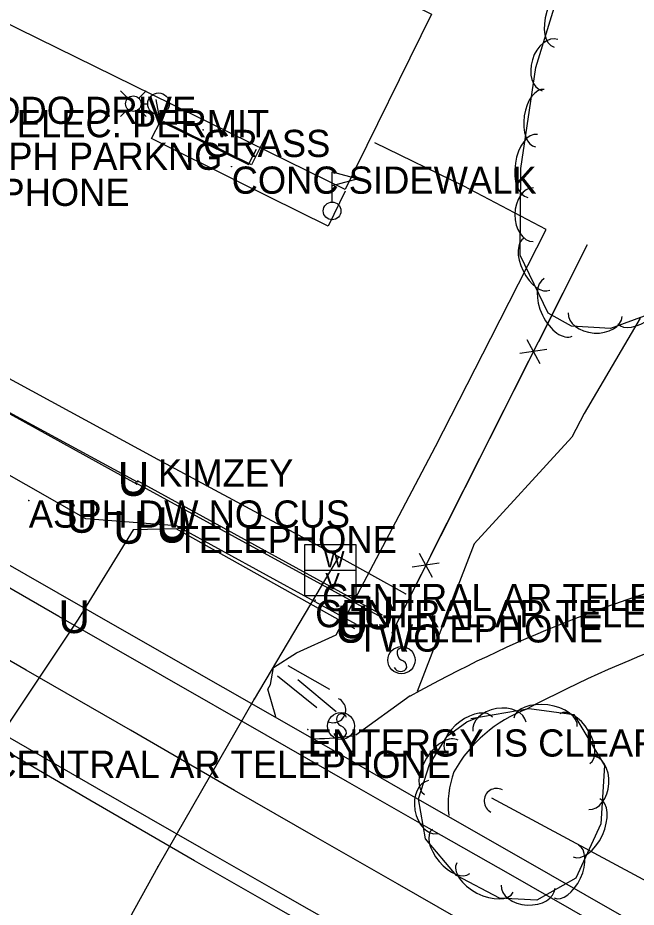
# Model space of a CAD drawing. Extents: x 954793 to 988390, y 1867850 to 1924428.
# Drawn here: x 967104.3 to 967218, y 1897074.8 to 1897238.3 of the extents above; entities that cross this region are included whole.
import ezdxf

# ---------------------------------------------------------------- set-up
doc = ezdxf.new("R2010")
doc.units = 0
for name, color, linetype in [('Default', 7, 'Continuous'), ('S_BUILDING', 7, 'Continuous'), ('S_CROSS_DRAIN', 7, 'Continuous'), ('S_DITCHLINE', 7, 'Continuous'), ('S_DRIVEWAY', 7, 'Continuous'), ('S_EDGE_PAVEMENT', 7, 'Continuous'), ('S_FENCE', 7, 'Continuous'), ('S_FIBER_OPTIC_CABLE', 7, 'Continuous'), ('S_FLAG_POLE', 7, 'Continuous'), ('S_MSC_PT_SYM', 7, 'Continuous'), ('S_PARKING', 7, 'Continuous'), ('S_PAVEMENT_CROWN', 7, 'Continuous'), ('S_SHOULDER', 7, 'Continuous'), ('S_SIDEWALK', 7, 'Continuous'), ('S_SIGN', 7, 'Continuous'), ('S_SIGN_ANNOT', 7, 'Continuous'), ('S_STREAM', 7, 'Continuous'), ('S_SURVEY_TEXT_ANNOT', 7, 'Continuous'), ('S_TELEPHONE_UTILITIES_ANNOT', 7, 'Continuous'), ('S_TREE', 7, 'Continuous'), ('S_UNDERGROUND_CABLE', 7, 'Continuous'), ('S_UNDERGROUND_CABLE_ANNOT', 7, 'Continuous'), ('S_UTILITY_POLE', 7, 'Continuous'), ('S_UTL_PT_SYM', 7, 'Continuous'), ('S_WATER_UTILITIES', 7, 'Continuous'), ('S_WATER_UTILITIES_ANNOT', 7, 'Continuous')]:
    doc.layers.add(name, color=color, linetype=linetype)

msp = doc.modelspace()

# ---------------------------------------------------------------- linework, layer by layer
at = {"layer": 'S_BUILDING'}
msp.add_lwpolyline([(967065.51, 1897255.42), (967081.45, 1897287.84), (967122.87, 1897267.47), (967129.83, 1897281.63), (967155.34, 1897269.09), (967148.3, 1897254.77), (967180.37, 1897239), (967164.5, 1897206.74)], close=True, dxfattribs=at)
at = {"layer": 'S_CROSS_DRAIN'}
for centre, start, end in [((967162.31, 1897110.99), 244.7664, 65.0955), ((967192.34, 1897094.3), 62.832, 243.1612)]:
    msp.add_arc(centre, 2.3, start, end, dxfattribs=at)
at = {"layer": 'S_DITCHLINE'}
for points in [[(967153.93, 1897119.21), (967161.59, 1897114.88)], [(967152.06, 1897117.32), (967159.29, 1897111.46)]]:
    msp.add_lwpolyline(points, dxfattribs=at)
at = {"layer": 'S_DRIVEWAY'}
for points in [[(967151.77, 1897109.75), (967150.29, 1897114.84), (967150.73, 1897115.7), (967151.33, 1897118.82), (967155.55, 1897121.52), (967162.81, 1897124.82), (967171.96, 1897142.15), (967181.11, 1897159.49), (967191.28, 1897179.42), (967201.45, 1897199.36), (967186.28, 1897207.32), (967169.93, 1897215.32)], [(967218.72, 1897183.1), (967208.44, 1897165.52), (967206.17, 1897161.22), (967188.18, 1897141.61), (967177.74, 1897114.45)]]:
    msp.add_lwpolyline(points, dxfattribs=at)
at = {"layer": 'S_EDGE_PAVEMENT'}
for points in [[(967224.91, 1897063.58), (967209.92, 1897072.14), (967194.93, 1897080.7), (967179.94, 1897089.26), (967164.94, 1897097.82), (967149.95, 1897106.38), (967130.9, 1897117.31), (967111.86, 1897128.24), (967091.31, 1897140.05), (967070.75, 1897151.86), (967053.62, 1897161.71), (967036.49, 1897171.56), (967019.54, 1897181.3), (967002.59, 1897191.04), (966985.41, 1897201.15), (966968.24, 1897211.26), (966949.08, 1897223.02), (966929.92, 1897234.79), (966913.05, 1897245.66), (966896.19, 1897256.54), (966878.48, 1897268.84), (966872.08, 1897273.28)], [(967228.06, 1897034.22), (967213.07, 1897042.79), (967198.07, 1897051.35), (967183.07, 1897059.92), (967168.07, 1897068.49), (967153.07, 1897077.06), (967138.08, 1897085.63), (967118.85, 1897096.66), (967099.63, 1897107.69), (967079.02, 1897119.57), (967058.4, 1897131.45), (967041.37, 1897141.26), (967024.35, 1897151.07), (967007.47, 1897160.83), (966990.59, 1897170.6), (966973.37, 1897180.77), (966956.14, 1897190.94), (966936.51, 1897202.73), (966916.87, 1897214.51), (966899.69, 1897225.68), (966882.51, 1897236.85), (966864.51, 1897249.13)], [(967176.46, 1897113.6), (967166.42, 1897106.39)]]:
    msp.add_lwpolyline(points, dxfattribs=at)
for centre, major_axis, ratio, start_param, end_param in [((967294.45, 1896902.02), (-237.53, 48.1), 0.999299, 5.159856, 5.420534), ((967307.37, 1896905.31), (-232.92, -19.93), 0.997079, 4.829626, 5.114977), ((967207.02, 1897086.97), (4.76, 25.46), 0.9986, 0.548061, 1.242684), ((967157.75, 1897162.86), (57.63, -3.32), 0.989586, 4.787665, 4.917822), ((967201.14, 1897093.6), (3.08, -17.5), 0.997235, 4.189879, 4.650255)]:
    msp.add_ellipse(centre, major_axis=major_axis, ratio=ratio, start_param=start_param, end_param=end_param, dxfattribs=at)
at = {"layer": 'S_FENCE'}
for p, q in [((967197.92, 1897179.13), (967200.29, 1897174.73)), ((967201.58, 1897177.29), (967196.63, 1897176.57)), ((967178.12, 1897139.84), (967180.49, 1897135.43)), ((967181.78, 1897138), (967176.83, 1897137.28))]:
    msp.add_line(p, q, dxfattribs=at)
for points in [[(967209.01, 1897196.58), (967172.98, 1897125.09)], [(967209.01, 1897196.58), (967200.01, 1897178.72)], [(967198.21, 1897175.15), (967189.2, 1897157.28)], [(967189.2, 1897157.28), (967180.2, 1897139.42)], [(967178.4, 1897135.85), (967172.98, 1897125.09)]]:
    msp.add_lwpolyline(points, dxfattribs=at)
at = {"layer": 'S_FIBER_OPTIC_CABLE'}
for p, q in [((967126.15, 1897152.57), (967047.27, 1897196.19)), ((967171.2, 1897128.06), (967125.94, 1897152.78)), ((967125.94, 1897152.78), (967126.15, 1897152.57))]:
    msp.add_line(p, q, dxfattribs=at)
at = {"layer": 'S_FLAG_POLE'}
for p, q in [((967162.09, 1897204.42), (967162.09, 1897209.96)), ((967162.09, 1897209.96), (967166.86, 1897208.68)), ((967166.86, 1897208.68), (967162.09, 1897207.41))]:
    msp.add_line(p, q, dxfattribs=at)
msp.add_circle((967162.09, 1897202.79), 1.63, dxfattribs=at)
at = {"layer": 'S_MSC_PT_SYM'}
for points in [[(967138.36, 1897217.71), (967138.36, 1897217.76), (967138.36, 1897217.71), (967138.31, 1897217.71), (967138.36, 1897217.71), (967138.36, 1897217.66), (967138.36, 1897217.71), (967138.41, 1897217.71)], [(967143.61, 1897210.96), (967143.61, 1897211.01), (967143.61, 1897210.96), (967143.56, 1897210.96), (967143.61, 1897210.96), (967143.61, 1897210.91), (967143.61, 1897210.96), (967143.66, 1897210.96)], [(967106.31, 1897149.56), (967106.31, 1897149.61), (967106.31, 1897149.56), (967106.26, 1897149.56), (967106.31, 1897149.56), (967106.31, 1897149.51), (967106.31, 1897149.56), (967106.36, 1897149.56)], [(967160.23, 1897134.21), (967160.23, 1897134.26), (967160.23, 1897134.21), (967160.18, 1897134.21), (967160.23, 1897134.21), (967160.23, 1897134.16), (967160.23, 1897134.21), (967160.28, 1897134.21)], [(967158.97, 1897131.24), (967158.97, 1897131.29), (967158.97, 1897131.24), (967158.92, 1897131.24), (967158.97, 1897131.24), (967158.97, 1897131.19), (967158.97, 1897131.24), (967159.02, 1897131.24)], [(967157.62, 1897107.46), (967157.62, 1897107.51), (967157.62, 1897107.46), (967157.57, 1897107.46), (967157.62, 1897107.46), (967157.62, 1897107.41), (967157.62, 1897107.46), (967157.67, 1897107.46)]]:
    msp.add_lwpolyline(points, dxfattribs=at)
at = {"layer": 'S_PARKING'}
msp.add_lwpolyline([(967130.4, 1897219.64), (967129.73, 1897223.29)], dxfattribs=at)
at = {"layer": 'S_PAVEMENT_CROWN'}
msp.add_lwpolyline([(967219.07, 1897053.37), (967204.08, 1897061.93), (967189.09, 1897070.5), (967174.1, 1897079.07), (967159.1, 1897087.64), (967144.11, 1897096.21), (967124.99, 1897107.29), (967105.86, 1897118.37), (967085.28, 1897130.17), (967064.7, 1897141.97), (967047.59, 1897151.73), (967030.48, 1897161.48), (967013.54, 1897171.29), (966996.59, 1897181.09), (966979.32, 1897191.11), (966962.05, 1897201.13), (966942.6, 1897212.9), (966923.16, 1897224.68), (966906.14, 1897235.69), (966889.12, 1897246.7), (966871.33, 1897259.04), (966853.54, 1897271.38)], dxfattribs=at)
at = {"layer": 'S_SHOULDER'}
for points in [[(967232.64, 1897063.32), (967214.53, 1897073.69), (967196.41, 1897084.05), (967178.29, 1897094.41), (967160.18, 1897104.78), (967142.06, 1897115.14), (967123.94, 1897125.5), (967105.83, 1897135.87), (967087.71, 1897146.23), (967069.6, 1897156.59), (967051.48, 1897166.96), (967038.32, 1897174.25), (967021.18, 1897184.1), (967004.04, 1897193.95), (966987.03, 1897204.08), (966970.01, 1897214.2), (966950.65, 1897225.8), (966931.29, 1897237.39), (966914.48, 1897248.11), (966897.67, 1897258.82), (966879.98, 1897271.02), (966862.29, 1897283.22)], [(967406.8, 1896929.13), (967391.8, 1896937.69), (967376.8, 1896946.26), (967361.8, 1896954.82), (967346.8, 1896963.39), (967331.8, 1896971.95), (967316.8, 1896980.52), (967301.8, 1896989.08), (967286.8, 1896997.64), (967271.8, 1897006.21), (967256.8, 1897014.77), (967241.8, 1897023.34), (967226.8, 1897031.9), (967211.8, 1897040.47), (967196.8, 1897049.03), (967181.8, 1897057.6), (967166.8, 1897066.16), (967151.8, 1897074.73), (967136.8, 1897083.29), (967117.55, 1897094.47), (967098.3, 1897105.65), (967077.43, 1897117.22), (967056.55, 1897128.79)]]:
    msp.add_lwpolyline(points, dxfattribs=at)
at = {"layer": 'S_SIDEWALK'}
for points in [[(967164.49, 1897206.43), (967161.35, 1897200.02), (967145.13, 1897208.05), (967128.9, 1897216.09), (967130.56, 1897219.31), (967146.69, 1897211.31), (967148.2, 1897214.18)], [(967149.86, 1897216.44), (967147.29, 1897211.29), (967131.08, 1897219.23)]]:
    msp.add_lwpolyline(points, dxfattribs=at)
at = {"layer": 'S_SIGN'}
for centre in [(967174.84, 1897120.19), (967163.73, 1897108.09)]:
    msp.add_circle(centre, 2.49, dxfattribs=at)
for centre, radius, start, end in [((967175.53, 1897121.52), 1.5, 167.1196, 241.9813), ((967174.92, 1897121.46), 0.95, 16.5258, 156.8957), ((967174.43, 1897118.85), 1.4, 358.6529, 73.7063), ((967174.69, 1897119.37), 1.28, 204.641, 335.359), ((967163.8, 1897109.36), 0.95, 16.5258, 156.8957), ((967164.41, 1897109.41), 1.5, 167.1196, 241.9813), ((967163.57, 1897107.26), 1.28, 204.641, 335.359), ((967163.32, 1897106.75), 1.4, 358.6529, 73.7063)]:
    msp.add_arc(centre, radius, start, end, dxfattribs=at)
at = {"layer": 'S_STREAM'}
for points in [[(967162.86, 1897110.71), (967155.79, 1897116.58)], [(967191.39, 1897094.87), (967218.41, 1897080.33), (967237.12, 1897070.32), (967249.82, 1897064.71), (967272.93, 1897051.89)]]:
    msp.add_lwpolyline(points, dxfattribs=at)
at = {"layer": 'S_TREE'}
for points in [[(967220.15, 1897183.71), (967213.3, 1897181.16), (967206.13, 1897181.63), (967201.83, 1897184), (967196.66, 1897194.63), (967196.76, 1897210.57), (967199.53, 1897229.15), (967204.1, 1897243.99), (967200.66, 1897255.4), (967186.19, 1897265.74), (967173.21, 1897271.6), (967166.88, 1897278.19), (967164.06, 1897291.23), (967161.8, 1897302.07), (967155.31, 1897312.44), (967143.58, 1897323.54), (967127.36, 1897330.25), (967116.95, 1897332.76), (967107.82, 1897331.58), (967098.08, 1897332.51), (967087.74, 1897340.83)], [(967187.58, 1897109.46), (967198.33, 1897111.29), (967206.52, 1897110.2), (967212.15, 1897100.85), (967211.53, 1897090.1), (967206.93, 1897080.13), (967199.71, 1897076.08), (967192.87, 1897076.45), (967184.93, 1897080.58), (967179.25, 1897087.36), (967177.99, 1897094.71), (967180.02, 1897101.01), (967183.24, 1897106.2), (967186.85, 1897108.85), (967188.54, 1897109.55), (967189.09, 1897109.64)]]:
    msp.add_lwpolyline(points, dxfattribs=at)
for centre, major_axis, ratio in [((967204.63, 1897238.52), (-1.73, -5.61), 0.55008), ((967202.16, 1897229.6), (-1.46, -4.74), 0.685311), ((967200.28, 1897219.84), (-0.79, -5.29), 0.540699), ((967198.97, 1897211.07), (-0.87, -5.8), 0.55008), ((967199.09, 1897202.11), (-0.03, -4.96), 0.685311), ((967199.79, 1897193.04), (2.34, -4.81), 0.540699), ((967203.67, 1897185.06), (2.57, -5.28), 0.55008), ((967218.84, 1897185.38), (4.19, 3.33), 0.540699), ((967210.47, 1897183.73), (4.95, -0.32), 0.685311), ((967192.86, 1897107.94), (-4.89, -0.83), 0.685311), ((967201.33, 1897108.75), (-5.82, 0.78), 0.55008), ((967187.27, 1897106.53), (-4.31, -3.17), 0.540699), ((967206.72, 1897105.75), (-2.76, 4.58), 0.540699), ((967182.18, 1897100.46), (-3.1, -4.99), 0.55008), ((967209.58, 1897097.69), (0.29, 4.95), 0.685311), ((967180.67, 1897093.18), (0.84, -4.88), 0.685311), ((967208.85, 1897089.36), (2.46, 5.33), 0.55008), ((967183.96, 1897085.04), (3.44, -4.1), 0.540699), ((967205.14, 1897081.31), (2.24, 4.85), 0.540699), ((967190.2, 1897080.23), (5.2, -2.71), 0.55008), ((967198.13, 1897078.55), (4.95, -0.27), 0.685311)]:
    msp.add_ellipse(centre, major_axis=major_axis, ratio=ratio, start_param=3.141593, end_param=6.283185, dxfattribs=at)
at = {"layer": 'S_UNDERGROUND_CABLE'}
for p, q in [((967116.81, 1897146.16), (967028.43, 1897196.63)), ((967126.33, 1897152.93), (967047.23, 1897195.8)), ((967171.38, 1897128.44), (967126.3, 1897153.16)), ((967126.3, 1897153.16), (967126.33, 1897152.93)), ((967133.49, 1897144.87), (967116.81, 1897146.16)), ((967133.4, 1897144.34), (967125.48, 1897144.15)), ((967166.28, 1897125.94), (967133.4, 1897144.34)), ((967166.6, 1897126.76), (967133.49, 1897144.87)), ((967125.48, 1897144.15), (967115.4, 1897127.72)), ((967115.4, 1897127.72), (967099.22, 1897103.54))]:
    msp.add_line(p, q, dxfattribs=at)
at = {"layer": 'S_UTILITY_POLE'}
for p, q in [((967124.52, 1897223.52), (967123.15, 1897224.88)), ((967126.54, 1897223.52), (967127.9, 1897224.88)), ((967123.15, 1897220.13), (967124.52, 1897221.5)), ((967127.9, 1897220.13), (967126.54, 1897221.5)), ((967126.95, 1897222.51), (967128.18, 1897222.51))]:
    msp.add_line(p, q, dxfattribs=at)
for centre, radius in [((967130.18, 1897222.51), 2), ((967125.53, 1897222.51), 1.43)]:
    msp.add_circle(centre, radius, dxfattribs=at)
at = {"layer": 'S_UTL_PT_SYM'}
for points in [[(967130.07, 1897157.11), (967130.07, 1897157.16), (967130.07, 1897157.11), (967130.02, 1897157.11), (967130.07, 1897157.11), (967130.07, 1897157.06), (967130.07, 1897157.11), (967130.12, 1897157.11)], [(967125.94, 1897152.78), (967125.94, 1897152.83), (967125.94, 1897152.78), (967125.89, 1897152.78), (967125.94, 1897152.78), (967125.94, 1897152.73), (967125.94, 1897152.78), (967125.99, 1897152.78)], [(967126.15, 1897152.57), (967126.15, 1897152.62), (967126.15, 1897152.57), (967126.1, 1897152.57), (967126.15, 1897152.57), (967126.15, 1897152.52), (967126.15, 1897152.57), (967126.2, 1897152.57)], [(967163.22, 1897139.23), (967163.22, 1897139.28), (967163.22, 1897139.23), (967163.17, 1897139.23), (967163.22, 1897139.23), (967163.22, 1897139.18), (967163.22, 1897139.23), (967163.27, 1897139.23)], [(967163.22, 1897139.05), (967163.22, 1897139.1), (967163.22, 1897139.05), (967163.17, 1897139.05), (967163.22, 1897139.05), (967163.22, 1897139), (967163.22, 1897139.05), (967163.27, 1897139.05)], [(967175.61, 1897132.39), (967175.61, 1897132.44), (967175.61, 1897132.39), (967175.56, 1897132.39), (967175.61, 1897132.39), (967175.61, 1897132.34), (967175.61, 1897132.39), (967175.66, 1897132.39)], [(967171.2, 1897128.06), (967171.2, 1897128.11), (967171.2, 1897128.06), (967171.15, 1897128.06), (967171.2, 1897128.06), (967171.2, 1897128.01), (967171.2, 1897128.06), (967171.25, 1897128.06)], [(967147.75, 1897113), (967147.75, 1897113.05), (967147.75, 1897113), (967147.7, 1897113), (967147.75, 1897113), (967147.75, 1897112.95), (967147.75, 1897113), (967147.8, 1897113)], [(967130.04, 1897082.17), (967130.04, 1897082.22), (967130.04, 1897082.17), (967129.99, 1897082.17), (967130.04, 1897082.17), (967130.04, 1897082.12), (967130.04, 1897082.17), (967130.09, 1897082.17)]]:
    msp.add_lwpolyline(points, dxfattribs=at)
at = {"layer": 'S_WATER_UTILITIES'}
for p, q in [((967130.07, 1897157.11), (967052.61, 1897199.01)), ((967163.22, 1897139.23), (967130.07, 1897157.11)), ((967157.05, 1897141.44), (967166.47, 1897141.44)), ((967157.05, 1897132.02), (967157.05, 1897141.44)), ((967166.47, 1897141.44), (967166.47, 1897132.02)), ((967163.22, 1897139.05), (967147.75, 1897113)), ((967175.61, 1897132.39), (967163.22, 1897139.23)), ((967157.05, 1897136.75), (967166.47, 1897136.75)), ((967166.47, 1897132.02), (967157.05, 1897132.02)), ((967147.75, 1897113), (967130.04, 1897082.17)), ((967130.04, 1897082.17), (967121.6, 1897066.95))]:
    msp.add_line(p, q, dxfattribs=at)

# ---------------------------------------------------------------- texts
at = {"layer": 'Default'}
for p in [(967122.67, 1897150.61), (967122.7, 1897150.39), (967113.18, 1897143.62), (967121.85, 1897141.6), (967129.78, 1897141.8), (967129.86, 1897142.32), (967167.75, 1897125.89), (967111.77, 1897125.17), (967162.97, 1897124.22), (967162.65, 1897123.4)]:
    msp.add_text('U', height=6, rotation=360, dxfattribs=at).set_placement(p)
at = {"layer": 'S_SIGN_ANNOT'}
for s, p in [('0 TO POST TY:M/W EDGEWOOD CADDO DRIVE', (966985.54, 1897218.8)), ('0 TO POST TY:P/W W/ ELEC. PERMIT', (967032.41, 1897216.34))]:
    msp.add_text(s, height=5, dxfattribs=at).set_placement(p)
at = {"layer": 'S_SURVEY_TEXT_ANNOT'}
for s, p in [('GRASS', (967138.36, 1897212.71)), ('ASPH PARKNG', (967093.62, 1897210.35)), ('CONC SIDEWALK', (967143.61, 1897205.96)), ('ASPH DW NO CUS', (967106.31, 1897144.56)), ('CENTRAL AR TELEPHONE', (967160.23, 1897129.21)), ('CENTRAL AR TELEPHONE', (967158.97, 1897126.24)), ('ENTERGY IS CLEAR', (967157.62, 1897102.46))]:
    msp.add_text(s, height=5, dxfattribs=at).set_placement(p)
at = {"layer": 'S_TELEPHONE_UTILITIES_ANNOT'}
msp.add_text('CENTRAL AR TELEPHONE', height=5, dxfattribs=at).set_placement((967040.15, 1897203.72))
at = {"layer": 'S_UNDERGROUND_CABLE_ANNOT'}
for s, p in [('TELEPHONE', (967133.49, 1897139.87)), ('TELEPHONE', (967171.38, 1897123.44)), ('TWO', (967166.6, 1897121.76)), ('CENTRAL AR TELEPHONE', (967099.22, 1897098.54))]:
    msp.add_text(s, height=5, dxfattribs=at).set_placement(p)
at = {"layer": 'S_WATER_UTILITIES'}
for s, p in [('W', (967160.6, 1897137.28)), ('V', (967160.84, 1897133.22))]:
    msp.add_text(s, height=3, rotation=360, dxfattribs=at).set_placement(p)
at = {"layer": 'S_WATER_UTILITIES_ANNOT'}
msp.add_text('KIMZEY', height=5, dxfattribs=at).set_placement((967130.07, 1897152.11))

doc.saveas('drawing.dxf')
